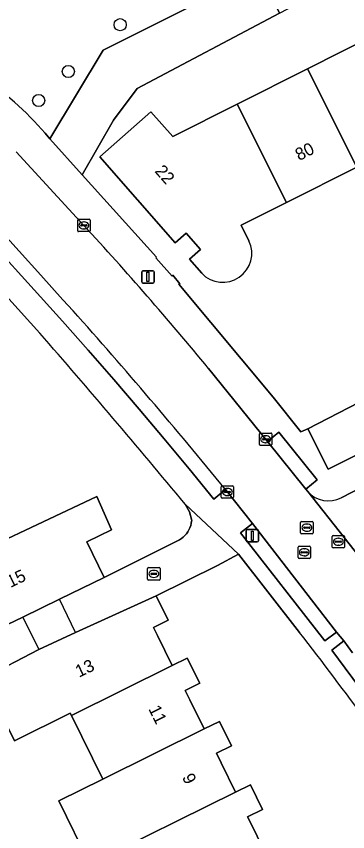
# Model space of a CAD drawing. Extents: x 157793 to 159380, y 380877 to 382313.
# Drawn here: x 158715.3 to 158741.9, y 381783.6 to 381849.1 of the extents above; entities that cross this region are included whole.
import ezdxf

# ---------------------------------------------------------------- set-up
doc = ezdxf.new("R2010")
doc.units = 0
for name, color, linetype in [('IMGEO_Boom', 7, 'Continuous'), ('IMGEO_Erf', 7, 'Continuous'), ('IMGEO_Groenvoorziening', 7, 'Continuous'), ('IMGEO_Kolk', 7, 'Continuous'), ('IMGEO_Lichtmast', 7, 'Continuous'), ('IMGEO_Pand', 7, 'Continuous'), ('IMGEO_Pand_nummerreeks', 7, 'Continuous'), ('IMGEO_Pand_overbouw', 7, 'Continuous'), ('IMGEO_Rijbaan_lokaal_open', 7, 'Continuous'), ('IMGEO_Rioolput', 7, 'Continuous'), ('IMGEO_Voetpad_open', 7, 'Continuous')]:
    doc.layers.add(name, color=color, linetype=linetype)

msp = doc.modelspace()

# ---------------------------------------------------------------- linework, layer by layer
at = {"layer": 'IMGEO_Boom'}
for centre in [(158723.647, 381848.426), (158719.475, 381844.663), (158717.09, 381842.331)]:
    msp.add_circle(centre, 0.489, dxfattribs=at)
at = {"layer": 'IMGEO_Erf'}
for points in [[(158730.202, 381828.457), (158729.217, 381829.584), (158730.101, 381830.368), (158728.948, 381831.668), (158728.064, 381830.884), (158721.999, 381837.795), (158726.111, 381841.433), (158727.875, 381839.439), (158733.065, 381842.045), (158738.704, 381844.876), (158744.192, 381847.631), (158743.67, 381848.67), (158749.462, 381851.578), (158755.101, 381854.409), (158760.74, 381857.24), (158759.259, 381860.189), (158764.898, 381863.02), (158766.379, 381860.071), (158772.298, 381863.042), (158773.422, 381860.803), (158778.782, 381863.494), (158784.422, 381866.325), (158790.061, 381869.156), (158795.7, 381871.987)], [(158736.465, 381849.341), (158725.005, 381843.303), (158723.107, 381840.745), (158720.599, 381836.372), (158726.571, 381829.742), (158726.523, 381829.695), (158727.819, 381828.215), (158727.891, 381828.285), (158728.433, 381827.599), (158728.359, 381827.565), (158735.94, 381818.492), (158738.185, 381815.697), (158738.747, 381815.957), (158744.495, 381818.916)], [(158747.998, 381840.884), (158748.496, 381839.891), (158742.674, 381836.968), (158737.035, 381834.138), (158733.376, 381832.301), (158734, 381831.059)], [(158717.182, 381823.633), (158710.439, 381831.09), (158710.351, 381831.029), (158708.145, 381833.32)], [(158713.116, 381806.44), (158721.756, 381810.499), (158722.941, 381807.822), (158720.96, 381806.864), (158722.349, 381803.992), (158728.427, 381807.015), (158728.58, 381807.12), (158728.724, 381807.238), (158728.856, 381807.368), (158728.976, 381807.509), (158729.083, 381807.661), (158729.176, 381807.822), (158729.255, 381807.99), (158729.318, 381808.165), (158729.365, 381808.344), (158729.395, 381808.527), (158729.4, 381808.567), (158729.23, 381809.274), (158728.861, 381809.901)], [(158738.077, 381799.581), (158733.149, 381805.881), (158731.471, 381804.953), (158726.535, 381802.517), (158727.5, 381800.562), (158726.328, 381799.984), (158726.655, 381799.322), (158727.84, 381796.921), (158729.046, 381797.516), (158730.046, 381795.491), (158728.874, 381794.913), (158729.241, 381794.169), (158730.399, 381791.822), (158731.632, 381792.43), (158732.598, 381790.474), (158731.384, 381789.875), (158731.768, 381789.097), (158732.932, 381786.737), (158734.124, 381787.326), (158735.099, 381785.351), (158733.897, 381784.758), (158734.285, 381783.972), (158735.424, 381781.663)], [(158721.219, 381780.956), (158718.706, 381786.05), (158722.246, 381787.797), (158719.722, 381792.914), (158719.636, 381793.088), (158715.135, 381790.867), (158712.78, 381795.641), (158701.88, 381790.206), (158699.195, 381788.882), (158700.059, 381787.131), (158702.744, 381788.455), (158704.399, 381785.1), (158701.714, 381783.776), (158700.311, 381783.084)]]:
    msp.add_lwpolyline(points, dxfattribs=at)
for centre, radius, start, end in [((158731.903, 381830.048), 2.329, 223.08834, 25.74155), ((158218.562, 381387.727), 662.296, 39.601222, 41.160787), ((158506.062, 381619.403), 293.761, 34.30791, 37.83217)]:
    msp.add_arc(centre, radius, start, end, dxfattribs=at)
at = {"layer": 'IMGEO_Groenvoorziening'}
msp.add_lwpolyline([(158717.603, 381839.698), (158717.997, 381839.26), (158722.273, 381846.383), (158734.818, 381852.671), (158736.465, 381849.341), (158742.065, 381852.291), (158740.096, 381855.278), (158744.46, 381857.642), (158747.737, 381859.287), (158752.303, 381861.293), (158768.868, 381869.526)], dxfattribs=at)
msp.add_lwpolyline([(158736.465, 381849.341), (158734.818, 381852.671), (158722.273, 381846.383), (158717.997, 381839.26), (158720.599, 381836.372), (158723.107, 381840.745), (158725.005, 381843.303)], close=True, dxfattribs=at)
msp.add_arc((158699.383, 381824.265), 23.878, 40.26471, 73.90309, dxfattribs=at)
at = {"layer": 'IMGEO_Kolk'}
for p, q in [((158720.229, 381831.869), (158720.229, 381832.721)), ((158720.304, 381832.795), (158721.156, 381832.795)), ((158720.488, 381832.289), (158720.488, 381832.301)), ((158720.531, 381832.338), (158720.929, 381832.338)), ((158720.717, 381832.575), (158720.742, 381832.575)), ((158720.972, 381832.301), (158720.972, 381832.289)), ((158721.23, 381832.721), (158721.23, 381831.869)), ((158721.156, 381831.795), (158720.304, 381831.795)), ((158720.926, 381832.252), (158720.528, 381832.252)), ((158720.74, 381832.015), (158720.715, 381832.015)), ((158734.842, 381814.683), (158734.842, 381815.535)), ((158734.917, 381815.609), (158735.769, 381815.609)), ((158735.33, 381815.389), (158735.355, 381815.389)), ((158735.843, 381815.535), (158735.843, 381814.683)), ((158735.769, 381814.609), (158734.917, 381814.609)), ((158735.101, 381815.103), (158735.101, 381815.115)), ((158735.539, 381815.066), (158735.141, 381815.066)), ((158735.144, 381815.152), (158735.542, 381815.152)), ((158735.353, 381814.829), (158735.328, 381814.829)), ((158735.585, 381815.115), (158735.585, 381815.103)), ((158731.765, 381810.443), (158731.765, 381811.295)), ((158731.84, 381811.369), (158732.692, 381811.369)), ((158732.766, 381811.295), (158732.766, 381810.443)), ((158732.024, 381810.863), (158732.024, 381810.875)), ((158732.462, 381810.826), (158732.064, 381810.826)), ((158732.067, 381810.912), (158732.465, 381810.912)), ((158732.253, 381811.149), (158732.278, 381811.149)), ((158732.508, 381810.875), (158732.508, 381810.863)), ((158732.692, 381810.369), (158731.84, 381810.369)), ((158732.276, 381810.589), (158732.251, 381810.589)), ((158725.93, 381804.789), (158726.782, 381804.789)), ((158725.855, 381803.863), (158725.855, 381804.715)), ((158726.114, 381804.283), (158726.114, 381804.295)), ((158726.552, 381804.246), (158726.154, 381804.246)), ((158726.157, 381804.332), (158726.555, 381804.332)), ((158726.343, 381804.569), (158726.368, 381804.569)), ((158726.598, 381804.295), (158726.598, 381804.283)), ((158726.856, 381804.715), (158726.856, 381803.863)), ((158726.782, 381803.789), (158725.93, 381803.789)), ((158726.366, 381804.009), (158726.341, 381804.009))]:
    msp.add_line(p, q, dxfattribs=at)
for points in [[(158720.229, 381831.869), (158720.229, 381832.721)], [(158720.304, 381832.795), (158721.156, 381832.795)], [(158721.23, 381832.721), (158721.23, 381831.869)], [(158721.156, 381831.795), (158720.304, 381831.795)], [(158734.842, 381814.683), (158734.842, 381815.535)], [(158734.917, 381815.609), (158735.769, 381815.609)], [(158735.843, 381815.535), (158735.843, 381814.683)], [(158735.769, 381814.609), (158734.917, 381814.609)], [(158731.765, 381810.443), (158731.765, 381811.295)], [(158731.84, 381811.369), (158732.692, 381811.369)], [(158732.766, 381811.295), (158732.766, 381810.443)], [(158732.692, 381810.369), (158731.84, 381810.369)], [(158725.93, 381804.789), (158726.782, 381804.789)], [(158725.855, 381803.863), (158725.855, 381804.715)], [(158726.856, 381804.715), (158726.856, 381803.863)], [(158726.782, 381803.789), (158725.93, 381803.789)]]:
    msp.add_lwpolyline(points, dxfattribs=at)
for centre, radius, start, end in [((158720.306, 381832.719), 0.0765, 91.55205, 178.44795), ((158720.306, 381832.719), 0.0765, 91.55205, 178.44795), ((158720.528, 381832.298), 0.0403, 85.87752, 175.75265), ((158720.525, 381832.288), 0.0366, 178.93798, 274.71019), ((158720.929, 381832.295), 0.043, 264.86636, 352.45326), ((158720.933, 381832.3), 0.0386, 1.73085, 96.63898), ((158721.154, 381832.719), 0.0765, 1.55205, 88.44795), ((158721.154, 381832.719), 0.0765, 1.55205, 88.44795), ((158720.306, 381831.871), 0.0765, 181.55205, 268.44795), ((158720.306, 381831.871), 0.0765, 181.55205, 268.44795), ((158721.154, 381831.871), 0.0765, 271.55205, 358.44795), ((158721.154, 381831.871), 0.0765, 271.55205, 358.44795), ((158734.919, 381815.533), 0.0765, 91.55205, 178.44795), ((158734.919, 381815.533), 0.0765, 91.55205, 178.44795), ((158735.767, 381815.533), 0.0765, 1.55205, 88.44795), ((158735.767, 381815.533), 0.0765, 1.55205, 88.44795), ((158734.919, 381814.685), 0.0765, 181.55205, 268.44795), ((158734.919, 381814.685), 0.0765, 181.55205, 268.44795), ((158735.141, 381815.112), 0.0403, 85.87752, 175.75265), ((158735.138, 381815.102), 0.0366, 178.93798, 274.71019), ((158735.542, 381815.109), 0.043, 264.86636, 352.45326), ((158735.546, 381815.114), 0.0386, 1.73085, 96.63898), ((158735.767, 381814.685), 0.0765, 271.55205, 358.44795), ((158735.767, 381814.685), 0.0765, 271.55205, 358.44795), ((158731.842, 381811.293), 0.0765, 91.55205, 178.44795), ((158731.842, 381811.293), 0.0765, 91.55205, 178.44795), ((158732.69, 381811.293), 0.0765, 1.55205, 88.44795), ((158732.69, 381811.293), 0.0765, 1.55205, 88.44795), ((158732.064, 381810.872), 0.0403, 85.87752, 175.75265), ((158732.061, 381810.862), 0.0366, 178.93798, 274.71019), ((158732.465, 381810.869), 0.043, 264.86636, 352.45326), ((158732.469, 381810.874), 0.0386, 1.73085, 96.63898), ((158731.842, 381810.445), 0.0765, 181.55205, 268.44795), ((158731.842, 381810.445), 0.0765, 181.55205, 268.44795), ((158732.69, 381810.445), 0.0765, 271.55205, 358.44795), ((158732.69, 381810.445), 0.0765, 271.55205, 358.44795), ((158725.932, 381804.713), 0.0765, 91.55205, 178.44795), ((158725.932, 381804.713), 0.0765, 91.55205, 178.44795), ((158726.78, 381804.713), 0.0765, 1.55205, 88.44795), ((158726.78, 381804.713), 0.0765, 1.55205, 88.44795), ((158726.154, 381804.292), 0.0403, 85.87752, 175.75265), ((158726.151, 381804.282), 0.0366, 178.93798, 274.71019), ((158726.555, 381804.289), 0.043, 264.86636, 352.45326), ((158726.559, 381804.294), 0.0386, 1.73085, 96.63898), ((158725.932, 381803.865), 0.0765, 181.55205, 268.44795), ((158725.932, 381803.865), 0.0765, 181.55205, 268.44795), ((158726.78, 381803.865), 0.0765, 271.55205, 358.44795), ((158726.78, 381803.865), 0.0765, 271.55205, 358.44795)]:
    msp.add_arc(centre, radius, start, end, dxfattribs=at)
for centre, major_axis, ratio, start_param, end_param in [((158720.716, 381832.295), (-0.387, 0.002), 0.722429, 4.712389, 7.853982), ((158720.741, 381832.295), (-0.39, 0.002), 0.717154, 1.570796, 4.712389), ((158735.329, 381815.109), (-0.387, 0.002), 0.722429, 4.712389, 7.853982), ((158735.354, 381815.109), (-0.39, 0.002), 0.717154, 1.570796, 4.712389), ((158732.252, 381810.869), (-0.387, 0.002), 0.722429, 4.712389, 7.853982), ((158732.277, 381810.869), (-0.39, 0.002), 0.717154, 1.570796, 4.712389), ((158726.342, 381804.289), (-0.387, 0.002), 0.722429, 4.712389, 7.853982), ((158726.367, 381804.289), (-0.39, 0.002), 0.717154, 1.570796, 4.712389)]:
    msp.add_ellipse(centre, major_axis=major_axis, ratio=ratio, start_param=start_param, end_param=end_param, dxfattribs=at)
at = {"layer": 'IMGEO_Lichtmast'}
for p, q in [((158725.38, 381827.756), (158725.38, 381828.556)), ((158725.38, 381828.556), (158725.38, 381827.756)), ((158725.48, 381828.656), (158726.27, 381828.656)), ((158726.27, 381828.656), (158725.48, 381828.656)), ((158726.37, 381828.556), (158726.37, 381827.756)), ((158726.37, 381827.756), (158726.37, 381828.556)), ((158726.27, 381827.656), (158725.48, 381827.656)), ((158725.48, 381827.656), (158726.27, 381827.656)), ((158733.784, 381806.954), (158733.784, 381807.754)), ((158733.784, 381807.754), (158733.784, 381806.954)), ((158733.884, 381807.854), (158734.674, 381807.854)), ((158734.674, 381807.854), (158733.884, 381807.854)), ((158734.774, 381807.754), (158734.774, 381806.954)), ((158734.774, 381806.954), (158734.774, 381807.754)), ((158734.674, 381806.854), (158733.884, 381806.854)), ((158733.884, 381806.854), (158734.674, 381806.854))]:
    msp.add_line(p, q, dxfattribs=at)
for points in [[(158725.8, 381828.531), (158725.95, 381828.531), (158725.95, 381827.781), (158725.8, 381827.781), (158725.8, 381828.531)], [(158734.204, 381807.729), (158734.354, 381807.729), (158734.354, 381806.979), (158734.204, 381806.979), (158734.204, 381807.729)]]:
    msp.add_lwpolyline(points, dxfattribs=at)
for centre, start, end in [((158725.48, 381828.556), 90, 180), ((158725.48, 381828.556), 90, 180), ((158726.27, 381828.556), 0, 90), ((158726.27, 381828.556), 360, 90), ((158725.48, 381827.756), 180, 270), ((158725.48, 381827.756), 180, 270), ((158726.27, 381827.756), 270, 0), ((158726.27, 381827.756), 270, 0), ((158733.884, 381807.754), 90, 180), ((158733.884, 381807.754), 90, 180), ((158734.674, 381807.754), 0, 90), ((158734.674, 381807.754), 360, 90), ((158733.884, 381806.954), 180, 270), ((158733.884, 381806.954), 180, 270), ((158734.674, 381806.954), 270, 0), ((158734.674, 381806.954), 270, 0)]:
    msp.add_arc(centre, 0.1, start, end, dxfattribs=at)
at = {"layer": 'IMGEO_Pand'}
for points in [[(158738.704, 381844.876), (158742.674, 381836.968), (158748.496, 381839.891), (158747.998, 381840.884), (158747.821, 381840.795), (158744.375, 381847.723), (158744.192, 381847.631)], [(158738.704, 381844.876), (158733.065, 381842.045), (158737.035, 381834.138), (158742.674, 381836.968)], [(158740.38, 381812.704), (158742.947, 381813.993), (158743.968, 381814.505), (158746.158, 381815.604), (158744.495, 381818.916), (158738.747, 381815.957)], [(158713.116, 381806.44), (158713.231, 381806.204), (158708.213, 381803.76), (158708.329, 381803.523), (158710.818, 381798.412), (158715.816, 381800.809), (158718.76, 381802.255), (158722.349, 381803.992), (158720.96, 381806.864), (158722.941, 381807.822), (158721.756, 381810.499)], [(158727.84, 381796.921), (158726.655, 381799.322), (158726.328, 381799.984), (158727.5, 381800.562), (158726.535, 381802.517), (158720.057, 381799.586), (158717.105, 381798.217), (158712.644, 381795.916), (158712.78, 381795.641), (158715.135, 381790.867), (158719.636, 381793.088), (158719.722, 381792.914)], [(158727.84, 381796.921), (158719.722, 381792.914), (158722.246, 381787.797), (158730.399, 381791.822), (158729.241, 381794.169), (158728.874, 381794.913), (158730.046, 381795.491), (158729.046, 381797.516)], [(158721.219, 381780.956), (158732.932, 381786.737), (158731.768, 381789.097), (158731.384, 381789.875), (158732.598, 381790.474), (158731.632, 381792.43), (158730.399, 381791.822), (158722.246, 381787.797), (158718.706, 381786.05)], [(158721.219, 381780.956), (158723.74, 381775.845), (158727.281, 381777.592), (158735.424, 381781.663), (158734.285, 381783.972), (158733.897, 381784.758), (158735.099, 381785.351), (158734.124, 381787.326), (158732.932, 381786.737)]]:
    msp.add_lwpolyline(points, close=True, dxfattribs=at)
msp.add_lwpolyline([(158734, 381831.059), (158733.376, 381832.301), (158737.035, 381834.138), (158733.065, 381842.045), (158727.875, 381839.439), (158726.111, 381841.433), (158721.999, 381837.795), (158728.064, 381830.884), (158728.948, 381831.668), (158730.101, 381830.368), (158729.217, 381829.584), (158730.202, 381828.457)], dxfattribs=at)
msp.add_arc((158731.903, 381830.048), 2.329, 223.08834, 25.74155, dxfattribs=at)
at = {"layer": 'IMGEO_Pand_overbouw'}
msp.add_lwpolyline([(158715.816, 381800.809), (158717.105, 381798.217), (158720.057, 381799.586), (158718.76, 381802.255)], close=True, dxfattribs=at)
at = {"layer": 'IMGEO_Rijbaan_lokaal_open'}
for points in [[(158808.022, 381843.51), (158780.269, 381830.421), (158744.062, 381811.761), (158741.427, 381810.404)], [(158720.73, 381832.295), (158715.292, 381838.196)], [(158710.705, 381835.446), (158711.999, 381834.078), (158717.263, 381828.284), (158719.044, 381826.323), (158719.855, 381825.431)], [(158738.726, 381810.899), (158738.574, 381811.103), (158735.483, 381814.935), (158730.753, 381820.8)], [(158732.116, 381811.058), (158734.282, 381808.326), (158741.046, 381799.615), (158741.629, 381798.898), (158742.332, 381797.939)], [(158752.161, 381793.314), (158750.094, 381796.279), (158747.86, 381799.302), (158744.583, 381803.52), (158738.726, 381810.899)], [(158738.726, 381810.899), (158744.583, 381803.52), (158744.238, 381804.007)]]:
    msp.add_lwpolyline(points, dxfattribs=at)
for centre, radius, start, end in [((158506.535, 381635.412), 290.934, 39.58469, 42.58854), ((158413.252, 381551.465), 411.173, 39.14969, 41.7825), ((158740.398, 381812.405), 2.25, 222.01481, 297.215)]:
    msp.add_arc(centre, radius, start, end, dxfattribs=at)
at = {"layer": 'IMGEO_Rioolput'}
for p, q in [((158738.159, 381807.576), (158738.159, 381808.428)), ((158738.234, 381808.502), (158739.086, 381808.502)), ((158738.461, 381808.045), (158738.859, 381808.045)), ((158738.647, 381808.282), (158738.672, 381808.282)), ((158739.16, 381808.428), (158739.16, 381807.576)), ((158739.086, 381807.502), (158738.234, 381807.502)), ((158738.418, 381807.996), (158738.418, 381808.008)), ((158738.856, 381807.959), (158738.458, 381807.959)), ((158738.67, 381807.722), (158738.645, 381807.722)), ((158738.902, 381808.008), (158738.902, 381807.996)), ((158740.767, 381807.374), (158741.619, 381807.374)), ((158740.692, 381806.448), (158740.692, 381807.3)), ((158740.951, 381806.868), (158740.951, 381806.88)), ((158741.389, 381806.831), (158740.991, 381806.831)), ((158740.994, 381806.917), (158741.392, 381806.917)), ((158741.18, 381807.154), (158741.205, 381807.154)), ((158741.435, 381806.88), (158741.435, 381806.868)), ((158741.693, 381807.3), (158741.693, 381806.448)), ((158737.955, 381805.596), (158737.955, 381806.448)), ((158738.03, 381806.522), (158738.882, 381806.522)), ((158738.257, 381806.065), (158738.655, 381806.065)), ((158738.443, 381806.302), (158738.468, 381806.302)), ((158738.956, 381806.448), (158738.956, 381805.596)), ((158741.619, 381806.374), (158740.767, 381806.374)), ((158741.203, 381806.594), (158741.178, 381806.594)), ((158738.882, 381805.522), (158738.03, 381805.522)), ((158738.214, 381806.016), (158738.214, 381806.028)), ((158738.652, 381805.979), (158738.254, 381805.979)), ((158738.466, 381805.742), (158738.441, 381805.742)), ((158738.698, 381806.028), (158738.698, 381806.016))]:
    msp.add_line(p, q, dxfattribs=at)
for points in [[(158738.159, 381807.576), (158738.159, 381808.428)], [(158738.234, 381808.502), (158739.086, 381808.502)], [(158739.16, 381808.428), (158739.16, 381807.576)], [(158739.086, 381807.502), (158738.234, 381807.502)], [(158740.767, 381807.374), (158741.619, 381807.374)], [(158740.692, 381806.448), (158740.692, 381807.3)], [(158741.693, 381807.3), (158741.693, 381806.448)], [(158737.955, 381805.596), (158737.955, 381806.448)], [(158738.03, 381806.522), (158738.882, 381806.522)], [(158738.956, 381806.448), (158738.956, 381805.596)], [(158741.619, 381806.374), (158740.767, 381806.374)], [(158738.882, 381805.522), (158738.03, 381805.522)]]:
    msp.add_lwpolyline(points, dxfattribs=at)
for centre, radius, start, end in [((158738.236, 381808.426), 0.0765, 91.55205, 178.44795), ((158738.236, 381808.426), 0.0765, 91.55205, 178.44795), ((158738.458, 381808.005), 0.0403, 85.87752, 175.75265), ((158738.863, 381808.007), 0.0386, 1.73085, 96.63898), ((158739.084, 381808.426), 0.0765, 1.55205, 88.44795), ((158739.084, 381808.426), 0.0765, 1.55205, 88.44795), ((158738.236, 381807.578), 0.0765, 181.55205, 268.44795), ((158738.236, 381807.578), 0.0765, 181.55205, 268.44795), ((158738.455, 381807.995), 0.0366, 178.93798, 274.71019), ((158738.859, 381808.002), 0.043, 264.86636, 352.45326), ((158739.084, 381807.578), 0.0765, 271.55205, 358.44795), ((158739.084, 381807.578), 0.0765, 271.55205, 358.44795), ((158740.769, 381807.298), 0.0765, 91.55205, 178.44795), ((158740.769, 381807.298), 0.0765, 91.55205, 178.44795), ((158741.617, 381807.298), 0.0765, 1.55205, 88.44795), ((158741.617, 381807.298), 0.0765, 1.55205, 88.44795), ((158740.991, 381806.877), 0.0403, 85.87752, 175.75265), ((158740.988, 381806.867), 0.0366, 178.93798, 274.71019), ((158741.392, 381806.874), 0.043, 264.86636, 352.45326), ((158741.396, 381806.879), 0.0386, 1.73085, 96.63898), ((158738.032, 381806.446), 0.0765, 91.55205, 178.44795), ((158738.032, 381806.446), 0.0765, 91.55205, 178.44795), ((158738.254, 381806.025), 0.0403, 85.87752, 175.75265), ((158738.659, 381806.027), 0.0386, 1.73085, 96.63898), ((158738.88, 381806.446), 0.0765, 1.55205, 88.44795), ((158738.88, 381806.446), 0.0765, 1.55205, 88.44795), ((158740.769, 381806.45), 0.0765, 181.55205, 268.44795), ((158740.769, 381806.45), 0.0765, 181.55205, 268.44795), ((158741.617, 381806.45), 0.0765, 271.55205, 358.44795), ((158741.617, 381806.45), 0.0765, 271.55205, 358.44795), ((158738.032, 381805.598), 0.0765, 181.55205, 268.44795), ((158738.032, 381805.598), 0.0765, 181.55205, 268.44795), ((158738.251, 381806.015), 0.0366, 178.93798, 274.71019), ((158738.655, 381806.022), 0.043, 264.86636, 352.45326), ((158738.88, 381805.598), 0.0765, 271.55205, 358.44795), ((158738.88, 381805.598), 0.0765, 271.55205, 358.44795)]:
    msp.add_arc(centre, radius, start, end, dxfattribs=at)
for centre, major_axis, ratio, start_param, end_param in [((158738.646, 381808.002), (-0.387, 0.002), 0.722429, 4.712389, 7.853982), ((158738.671, 381808.002), (-0.39, 0.002), 0.717154, 1.570796, 4.712389), ((158741.179, 381806.874), (-0.387, 0.002), 0.722429, 4.712389, 7.853982), ((158741.204, 381806.874), (-0.39, 0.002), 0.717154, 1.570796, 4.712389), ((158738.442, 381806.022), (-0.387, 0.002), 0.722429, 4.712389, 7.853982), ((158738.467, 381806.022), (-0.39, 0.002), 0.717154, 1.570796, 4.712389)]:
    msp.add_ellipse(centre, major_axis=major_axis, ratio=ratio, start_param=start_param, end_param=end_param, dxfattribs=at)
at = {"layer": 'IMGEO_Voetpad_open'}
for points in [[(158720.599, 381836.372), (158717.997, 381839.26), (158717.603, 381839.698)], [(158715.292, 381838.196), (158720.73, 381832.295)], [(158741.427, 381810.404), (158744.062, 381811.761), (158742.947, 381813.993), (158740.38, 381812.704), (158738.747, 381815.957), (158738.185, 381815.697), (158735.94, 381818.492), (158728.359, 381827.565), (158728.433, 381827.599), (158727.891, 381828.285), (158727.819, 381828.215), (158726.523, 381829.695), (158726.571, 381829.742), (158720.599, 381836.372)], [(158762.964, 381767.423), (158762.883, 381767.568), (158762.373, 381768.416), (158761.41, 381769.955), (158760.411, 381769.279), (158754.761, 381778.128), (158746.735, 381789.978), (158740.68, 381798.161), (158741.629, 381798.898), (158741.046, 381799.615), (158740.113, 381798.905), (158733.332, 381807.579), (158734.282, 381808.326), (158732.116, 381811.058), (158731.172, 381810.301), (158729.19, 381812.724), (158727.189, 381815.132), (158725.169, 381817.523), (158723.13, 381819.898), (158721.072, 381822.257), (158718.995, 381824.599), (158711.129, 381833.274), (158711.999, 381834.078), (158710.705, 381835.446)], [(158719.855, 381825.431), (158719.044, 381826.323), (158717.263, 381828.284), (158711.999, 381834.078), (158711.129, 381833.274), (158718.995, 381824.599), (158721.072, 381822.257), (158723.13, 381819.898), (158725.169, 381817.523), (158727.189, 381815.132), (158729.19, 381812.724), (158731.172, 381810.301), (158732.116, 381811.058)], [(158708.145, 381833.32), (158710.351, 381831.029), (158710.439, 381831.09), (158717.182, 381823.633)], [(158730.753, 381820.8), (158735.483, 381814.935), (158736.397, 381815.682), (158739.481, 381811.849), (158738.574, 381811.103), (158738.726, 381810.899)], [(158712.644, 381795.916), (158717.105, 381798.217), (158720.057, 381799.586), (158726.535, 381802.517), (158731.471, 381804.953), (158733.149, 381805.881), (158728.861, 381809.901), (158729.23, 381809.274), (158729.4, 381808.567), (158729.395, 381808.527), (158729.365, 381808.344), (158729.318, 381808.165), (158729.255, 381807.99), (158729.176, 381807.822), (158729.083, 381807.661), (158728.976, 381807.509), (158728.856, 381807.368), (158728.724, 381807.238), (158728.58, 381807.12), (158728.427, 381807.015), (158722.349, 381803.992), (158718.76, 381802.255), (158715.816, 381800.809), (158710.818, 381798.412)], [(158728.861, 381809.901), (158733.149, 381805.881), (158738.077, 381799.581)], [(158742.332, 381797.939), (158741.629, 381798.898), (158740.68, 381798.161), (158746.735, 381789.978), (158754.761, 381778.128), (158760.411, 381769.279), (158761.41, 381769.955), (158755.745, 381778.816), (158747.719, 381790.61)]]:
    msp.add_lwpolyline(points, dxfattribs=at)
for points in [[(158735.483, 381814.935), (158738.574, 381811.103), (158739.481, 381811.849), (158736.397, 381815.682)], [(158734.282, 381808.326), (158733.332, 381807.579), (158740.113, 381798.905), (158741.046, 381799.615)]]:
    msp.add_lwpolyline(points, close=True, dxfattribs=at)
for centre, radius, start, end in [((158699.383, 381824.265), 23.878, 40.26471, 73.90309), ((158506.535, 381635.412), 290.934, 39.58469, 42.58854), ((158413.252, 381551.465), 411.173, 39.14969, 41.7825), ((158218.562, 381387.727), 662.296, 39.601222, 41.160787), ((158740.398, 381812.405), 2.25, 222.01481, 297.215), ((158506.062, 381619.403), 293.761, 34.30791, 37.83217)]:
    msp.add_arc(centre, radius, start, end, dxfattribs=at)

# ---------------------------------------------------------------- texts
at = {"layer": 'IMGEO_Pand_nummerreeks'}
for s, rotation, p in [('80', 26.65497, (158738.034, 381837.459)), ('22', 311.26975, (158726.378, 381836.625)), ('15', 25.82294, (158714.823, 381803.15)), ('13', 25.41706, (158720.333, 381795.939)), ('11', 296.21445, (158725.898, 381793.44)), ('9', 296.21445, (158728.602, 381787.95))]:
    msp.add_text(s, height=1, rotation=rotation, dxfattribs=at).set_placement(p)

doc.saveas('drawing.dxf')
